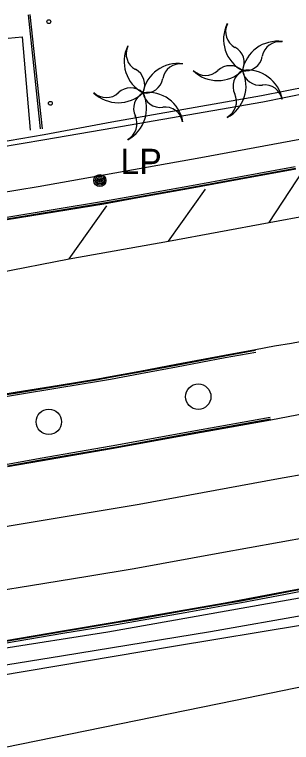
# Model space of a CAD drawing. Extents: x 368532 to 392481, y 10654822 to 10676899.
# Drawn here: x 385161.3 to 385216.3, y 10655020.7 to 10655165.1 of the extents above; entities that cross this region are included whole.
import ezdxf

# ---------------------------------------------------------------- set-up
doc = ezdxf.new("R2010")
doc.units = 0
for name, color, linetype in [('p_dtm sidewalk', 7, 'Continuous'), ('p_dtm slab', 7, 'Continuous'), ('p_railroad rr control', 7, 'Continuous'), ('p_road - paved curb', 7, 'Continuous'), ('p_road paint stripe', 7, 'Continuous'), ('p_structure fence', 7, 'Continuous'), ('p_structure unidentified', 7, 'Continuous'), ('p_structure wall', 7, 'Continuous'), ('p_utility general pole', 7, 'Continuous'), ('p_veg palm', 7, 'Continuous')]:
    doc.layers.add(name, color=color, linetype=linetype)

msp = doc.modelspace()

# ---------------------------------------------------------------- linework, layer by layer
at = {"layer": 'p_dtm sidewalk'}
for p, q in [((385198.31, 10655136.76), (385237.49, 10655144.11)), ((385165.95, 10655131), (385198.31, 10655136.76)), ((385145.27, 10655127.69), (385165.95, 10655131))]:
    msp.add_line(p, q, dxfattribs=at)
for centre in [(385197.77, 10655089.33), (385168.1, 10655084.34)]:
    msp.add_circle(centre, 2.52, dxfattribs=at)
at = {"layer": 'p_dtm slab'}
for p, q in [((385179.79, 10655042.67), (385229.3, 10655051.42)), ((385229.95, 10655047.92), (385200.23, 10655042.67)), ((385152.17, 10655038.33), (385179.79, 10655042.67)), ((385200.23, 10655042.67), (385170.59, 10655037.86)), ((385170.59, 10655037.86), (385152.72, 10655034.96))]:
    msp.add_line(p, q, dxfattribs=at)
at = {"layer": 'p_railroad rr control'}
msp.add_lwpolyline([(385319.73, 10655053.21), (385296.82, 10655048.31), (385251.14, 10655038.54), (385205.17, 10655029.08), (385152.57, 10655018.37), (385111.55, 10655009.72), (385094.1, 10655006.34), (385079.83, 10655003.81)], dxfattribs=at)
at = {"layer": 'p_road - paved curb'}
for p, q in [((385217.03, 10655134.96), (385205.82, 10655132.89)), ((385217.09, 10655134.62), (385205.88, 10655132.55)), ((385217.12, 10655134.47), (385205.91, 10655132.4)), ((385205.82, 10655132.89), (385195.72, 10655131.06)), ((385205.88, 10655132.55), (385195.78, 10655130.72)), ((385205.91, 10655132.4), (385195.81, 10655130.57)), ((385195.72, 10655131.06), (385185.71, 10655129.24)), ((385195.78, 10655130.72), (385185.77, 10655128.9)), ((385195.81, 10655130.57), (385185.8, 10655128.75)), ((385185.71, 10655129.24), (385178.97, 10655128.04)), ((385185.77, 10655128.9), (385179.02, 10655127.7)), ((385185.8, 10655128.75), (385179.05, 10655127.55)), ((385178.97, 10655128.04), (385159.73, 10655124.88)), ((385179.02, 10655127.7), (385159.79, 10655124.54)), ((385179.05, 10655127.55), (385159.81, 10655124.39)), ((385216.26, 10655099.97), (385223.64, 10655101.27)), ((385209.12, 10655098.68), (385212.93, 10655099.39)), ((385212.93, 10655099.39), (385216.26, 10655099.97)), ((385203.01, 10655097.56), (385209.12, 10655098.68)), ((385203.04, 10655097.41), (385209.15, 10655098.53)), ((385203.1, 10655097.07), (385209.21, 10655098.19)), ((385193.37, 10655095.76), (385203.01, 10655097.56)), ((385193.4, 10655095.61), (385203.04, 10655097.41)), ((385193.46, 10655095.27), (385203.1, 10655097.07)), ((385186.2, 10655094.41), (385193.37, 10655095.76)), ((385186.23, 10655094.26), (385193.4, 10655095.61)), ((385186.29, 10655093.92), (385193.46, 10655095.27)), ((385180.27, 10655093.32), (385186.2, 10655094.41)), ((385180.3, 10655093.17), (385186.23, 10655094.26)), ((385180.36, 10655092.83), (385186.29, 10655093.92)), ((385170.17, 10655091.62), (385177.86, 10655092.89)), ((385170.19, 10655091.47), (385177.89, 10655092.74)), ((385170.25, 10655091.13), (385177.94, 10655092.4)), ((385177.86, 10655092.89), (385180.27, 10655093.32)), ((385177.89, 10655092.74), (385180.3, 10655093.17)), ((385177.94, 10655092.4), (385180.36, 10655092.83)), ((385161.43, 10655090.2), (385170.17, 10655091.62)), ((385161.45, 10655090.05), (385170.19, 10655091.47)), ((385161.51, 10655089.71), (385170.25, 10655091.13)), ((385154.58, 10655089.08), (385161.43, 10655090.2)), ((385154.6, 10655088.93), (385161.45, 10655090.05)), ((385154.66, 10655088.59), (385161.51, 10655089.71)), ((385212.06, 10655085.19), (385196.49, 10655082.41)), ((385219.06, 10655086), (385212.15, 10655084.7)), ((385212.12, 10655084.85), (385196.55, 10655082.07)), ((385212.15, 10655084.7), (385196.58, 10655081.92)), ((385196.49, 10655082.41), (385181.57, 10655079.68)), ((385196.55, 10655082.07), (385181.63, 10655079.34)), ((385196.58, 10655081.92), (385181.66, 10655079.19)), ((385181.57, 10655079.68), (385166.76, 10655077.11)), ((385181.63, 10655079.34), (385166.82, 10655076.77)), ((385181.66, 10655079.19), (385166.85, 10655076.62)), ((385166.76, 10655077.11), (385159.82, 10655075.89)), ((385166.82, 10655076.77), (385159.88, 10655075.55)), ((385166.85, 10655076.62), (385159.9, 10655075.4)), ((385216.05, 10655050.87), (385224.9, 10655052.53)), ((385216.08, 10655050.72), (385224.93, 10655052.38)), ((385216.14, 10655050.38), (385224.99, 10655052.04)), ((385206.24, 10655049.01), (385216.05, 10655050.87)), ((385206.27, 10655048.86), (385216.08, 10655050.72)), ((385206.33, 10655048.52), (385216.14, 10655050.38)), ((385203.1, 10655048.46), (385206.24, 10655049.01)), ((385203.13, 10655048.31), (385206.27, 10655048.86)), ((385195.09, 10655047.03), (385203.1, 10655048.46)), ((385195.12, 10655046.88), (385203.13, 10655048.31)), ((385195.18, 10655046.54), (385203.19, 10655047.97)), ((385203.19, 10655047.97), (385206.33, 10655048.52)), ((385185.19, 10655045.3), (385195.09, 10655047.03)), ((385185.22, 10655045.15), (385195.12, 10655046.88)), ((385185.28, 10655044.81), (385195.18, 10655046.54)), ((385170.82, 10655042.88), (385181.44, 10655044.65)), ((385181.44, 10655044.65), (385185.19, 10655045.3)), ((385181.47, 10655044.5), (385185.22, 10655045.15)), ((385181.52, 10655044.16), (385185.28, 10655044.81)), ((385170.84, 10655042.73), (385181.47, 10655044.5)), ((385170.9, 10655042.39), (385181.52, 10655044.16)), ((385159.58, 10655040.98), (385170.82, 10655042.88)), ((385159.6, 10655040.83), (385170.84, 10655042.73)), ((385159.66, 10655040.49), (385170.9, 10655042.39))]:
    msp.add_line(p, q, dxfattribs=at)
at = {"layer": 'p_road paint stripe'}
for p, q in [((385211.85, 10655123.87), (385218.69, 10655134.27)), ((385191.85, 10655120.18), (385199.24, 10655130.47)), ((385172.11, 10655116.7), (385179.62, 10655127.16)), ((385211.85, 10655123.87), (385231.56, 10655127.49)), ((385191.85, 10655120.18), (385211.85, 10655123.87)), ((385172.11, 10655116.7), (385191.85, 10655120.18)), ((385152.59, 10655112.89), (385172.11, 10655116.7)), ((385229.31, 10655075.76), (385213.71, 10655073)), ((385213.71, 10655073), (385186.03, 10655067.92)), ((385186.03, 10655067.92), (385162.18, 10655063.95)), ((385162.18, 10655063.95), (385128.51, 10655058.66)), ((385202.08, 10655058.33), (385232, 10655063.79)), ((385185.07, 10655055.26), (385202.08, 10655058.33)), ((385175.85, 10655053.74), (385185.07, 10655055.26)), ((385164.43, 10655051.84), (385175.85, 10655053.74)), ((385152.42, 10655049.9), (385164.43, 10655051.84))]:
    msp.add_line(p, q, dxfattribs=at)
at = {"layer": 'p_structure fence'}
for p, q in [((385192.86, 10655039.81), (385218.47, 10655044.06)), ((385151.17, 10655032.86), (385192.86, 10655039.81))]:
    msp.add_line(p, q, dxfattribs=at)
at = {"layer": 'p_structure unidentified'}
for centre in [(385168.1, 10655163.73), (385168.4, 10655147.53)]:
    msp.add_circle(centre, 0.375, dxfattribs=at)
at = {"layer": 'p_structure wall'}
for p, q in [((385166.46, 10655142.44), (385164.07, 10655165.1)), ((385166.81, 10655142.47), (385164.42, 10655165.14)), ((385160.05, 10655160.46), (385162.8, 10655160.73)), ((385162.8, 10655160.73), (385164.4, 10655142.21)), ((385253.62, 10655157.6), (385210.36, 10655149.01)), ((385253.87, 10655156.37), (385210.59, 10655147.78)), ((385210.36, 10655149.01), (385180.62, 10655143.8)), ((385210.59, 10655147.78), (385180.83, 10655142.57)), ((385180.62, 10655143.8), (385167.16, 10655141.3)), ((385167.16, 10655141.3), (385138.21, 10655136.26)), ((385180.83, 10655142.57), (385167.33, 10655140.31)), ((385167.33, 10655140.31), (385138.37, 10655135.28))]:
    msp.add_line(p, q, dxfattribs=at)
at = {"layer": 'p_utility general pole'}
for radius in [1.19, 0.901, 0.608, 0.337, 0.12]:
    msp.add_circle((385178.23, 10655132.21), radius, dxfattribs=at)
at = {"layer": 'p_veg palm'}
for centre, radius, start, end in [((385209.86, 10655160.24), 7.06, 153.934, 241.934), ((385206.72, 10655161.74), 3.52, 153.934, 241.934), ((385190.11, 10655155.85), 7.06, 153.934, 241.934), ((385186.97, 10655157.35), 3.52, 153.934, 241.934), ((385203.38, 10655155.58), 3.52, 334, 62), ((385213.48, 10655152.78), 7.06, 81.934, 169.934), ((385213.94, 10655156.24), 3.52, 81.934, 169.934), ((385207.02, 10655157.46), 3.52, 261.934, 349.934), ((385183.63, 10655151.19), 3.52, 334, 62), ((385193.73, 10655148.39), 7.06, 81.934, 169.934), ((385194.19, 10655151.85), 3.52, 81.934, 169.934), ((385204.08, 10655151.48), 3.52, 45.9339, 133.9339), ((385201.64, 10655159.1), 7.06, 225.934, 313.934), ((385199.24, 10655156.58), 3.52, 225.934, 313.934), ((385200.2, 10655150.94), 7.06, 297.9339, 25.9339), ((385208.2, 10655150.9), 3.52, 117.934, 205.934), ((385207.52, 10655147.04), 7.06, 9.934, 97.934), ((385210.02, 10655154.62), 3.52, 189.934, 277.934), ((385187.27, 10655153.07), 3.52, 261.934, 349.934), ((385184.33, 10655147.09), 3.52, 45.9339, 133.9339), ((385210.94, 10655147.66), 3.52, 9.934, 97.934), ((385181.89, 10655154.71), 7.06, 225.934, 313.934), ((385179.49, 10655152.19), 3.52, 225.934, 313.934), ((385180.45, 10655146.55), 7.06, 297.9339, 25.9339), ((385188.45, 10655146.51), 3.52, 117.934, 205.934), ((385187.77, 10655142.65), 7.06, 9.934, 97.934), ((385190.27, 10655150.23), 3.52, 189.934, 277.934), ((385201.84, 10655147.88), 3.52, 297.934, 25.934), ((385191.19, 10655143.27), 3.52, 9.934, 97.934), ((385182.09, 10655143.49), 3.52, 297.934, 25.934)]:
    msp.add_arc(centre, radius, start, end, dxfattribs=at)

# ---------------------------------------------------------------- texts
at = {"layer": 'p_utility general pole'}
msp.add_text('LP', height=5, dxfattribs=at).set_placement((385182.34, 10655133.51))

doc.saveas('drawing.dxf')
